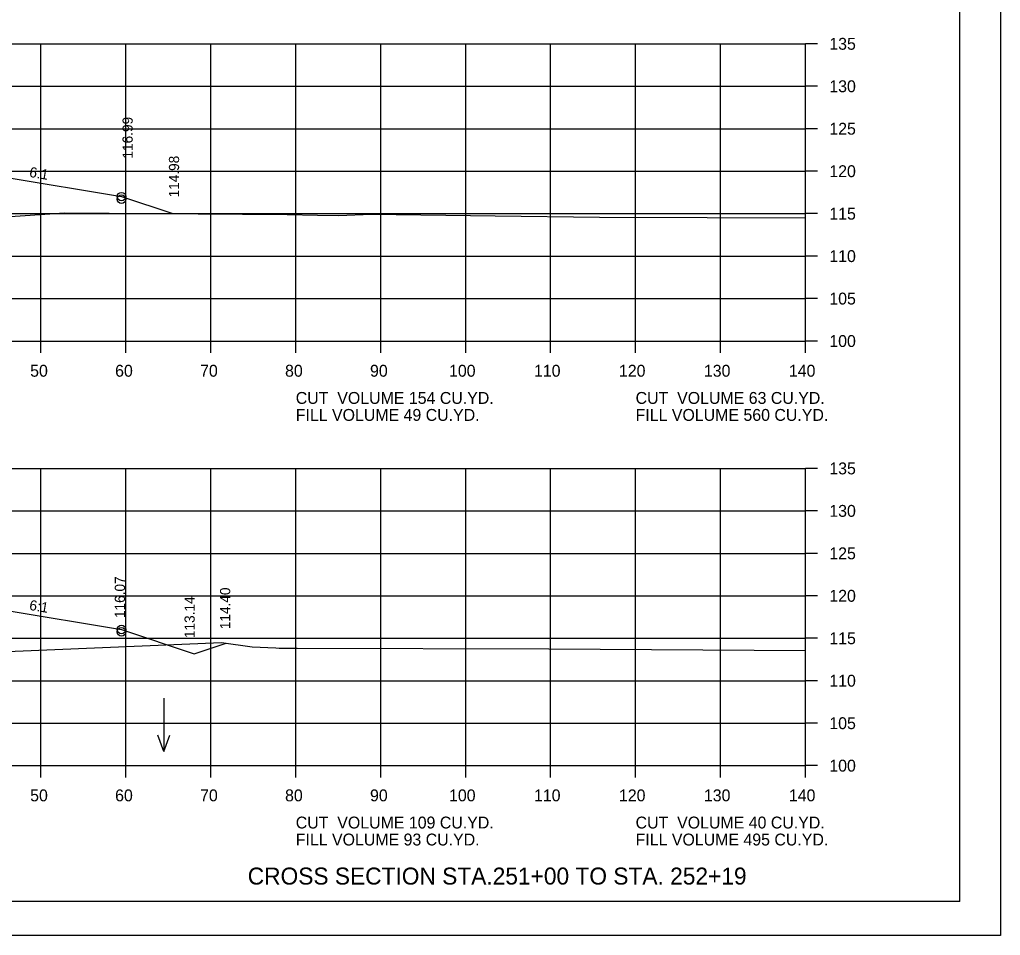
# Model space of a CAD drawing. Extents: x 1175611 to 1176402, y -433344 to -416213.
# Drawn here: x 1175828.5 to 1175943.9, y -421183.3 to -421075.4 of the extents above; entities that cross this region are included whole.
import ezdxf

# ---------------------------------------------------------------- set-up
doc = ezdxf.new("R2010")
doc.units = 0
for name, color, linetype in [('Default', 7, 'Continuous'), ('R_Axis', 7, 'Continuous'), ('R_Axis Annot', 7, 'Continuous'), ('R_Border', 7, 'Continuous'), ('R_Draft', 7, 'Continuous'), ('R_Exist Surface', 7, 'Continuous'), ('R_Fin Surface', 7, 'Continuous'), ('R_Grid', 7, 'Continuous'), ('R_No Plot', 7, 'Continuous'), ('R_Water Annot', 7, 'Continuous'), ('R_Xsect Elev', 7, 'Continuous'), ('R_Xsect Slope', 7, 'Continuous')]:
    doc.layers.add(name, color=color, linetype=linetype)

msp = doc.modelspace()

# ---------------------------------------------------------------- linework, layer by layer
at = {"layer": 'R_Axis'}
for p, q in [((1175920.97, -421113.28), (1175920.97, -421078.28)), ((1175922.37, -421078.28), (1175920.97, -421078.28)), ((1175922.37, -421083.28), (1175920.97, -421083.28)), ((1175922.37, -421088.28), (1175920.97, -421088.28)), ((1175922.37, -421093.28), (1175920.97, -421093.28)), ((1175922.37, -421098.28), (1175920.97, -421098.28)), ((1175922.37, -421103.28), (1175920.97, -421103.28)), ((1175922.37, -421108.28), (1175920.97, -421108.28)), ((1175640.97, -421113.28), (1175920.97, -421113.28)), ((1175830.97, -421114.68), (1175830.97, -421113.28)), ((1175840.97, -421114.68), (1175840.97, -421113.28)), ((1175850.97, -421114.68), (1175850.97, -421113.28)), ((1175860.97, -421114.68), (1175860.97, -421113.28)), ((1175870.97, -421114.68), (1175870.97, -421113.28)), ((1175880.97, -421114.68), (1175880.97, -421113.28)), ((1175890.97, -421114.68), (1175890.97, -421113.28)), ((1175900.97, -421114.68), (1175900.97, -421113.28)), ((1175910.97, -421114.68), (1175910.97, -421113.28)), ((1175920.97, -421114.68), (1175920.97, -421113.28)), ((1175922.37, -421113.28), (1175920.97, -421113.28)), ((1175920.97, -421163.28), (1175920.97, -421128.28)), ((1175922.37, -421128.28), (1175920.97, -421128.28)), ((1175922.37, -421133.28), (1175920.97, -421133.28)), ((1175922.37, -421138.28), (1175920.97, -421138.28)), ((1175922.37, -421143.28), (1175920.97, -421143.28)), ((1175922.37, -421148.28), (1175920.97, -421148.28)), ((1175922.37, -421153.28), (1175920.97, -421153.28)), ((1175922.37, -421158.28), (1175920.97, -421158.28)), ((1175640.97, -421163.28), (1175920.97, -421163.28)), ((1175830.97, -421164.68), (1175830.97, -421163.28)), ((1175840.97, -421164.68), (1175840.97, -421163.28)), ((1175850.97, -421164.68), (1175850.97, -421163.28)), ((1175860.97, -421164.68), (1175860.97, -421163.28)), ((1175870.97, -421164.68), (1175870.97, -421163.28)), ((1175880.97, -421164.68), (1175880.97, -421163.28)), ((1175890.97, -421164.68), (1175890.97, -421163.28)), ((1175900.97, -421164.68), (1175900.97, -421163.28)), ((1175910.97, -421164.68), (1175910.97, -421163.28)), ((1175920.97, -421164.68), (1175920.97, -421163.28)), ((1175922.37, -421163.28), (1175920.97, -421163.28))]:
    msp.add_line(p, q, dxfattribs=at)
at = {"layer": 'R_Border'}
for q in [(1175939.15, -420973.82), (1175622.97, -421179.28)]:
    msp.add_line((1175939.15, -421179.28), q, dxfattribs=at)
at = {"layer": 'R_Exist Surface'}
for points in [[(1175823.27, -421098.89), (1175833.76, -421098.19), (1175859.95, -421098.36), (1175863.53, -421098.46), (1175866.01, -421098.48), (1175869.9, -421098.34), (1175884.44, -421098.52), (1175896.73, -421098.7), (1175909.4, -421098.72), (1175920.97, -421098.77)], [(1175823.23, -421150), (1175852.22, -421148.78), (1175855.84, -421149.27), (1175858.64, -421149.41), (1175859.02, -421149.46), (1175861.12, -421149.46), (1175890.77, -421149.54), (1175920.97, -421149.73)]]:
    msp.add_lwpolyline(points, dxfattribs=at)
at = {"layer": 'R_Fin Surface'}
for points in [[(1175713.53, -421093.63), (1175721.47, -421096.27), (1175735.2, -421093.98), (1175743.47, -421092.6), (1175749.47, -421092.36), (1175751.47, -421092.32), (1175780.97, -421091.73), (1175810.47, -421092.32), (1175812.47, -421092.36), (1175818.47, -421092.6), (1175826.75, -421093.98), (1175840.47, -421096.27), (1175846.51, -421098.28)], [(1175715.15, -421145.14), (1175721.47, -421147.25), (1175735.2, -421144.97), (1175743.47, -421143.59), (1175749.47, -421143.35), (1175751.47, -421143.31), (1175780.97, -421142.72), (1175810.47, -421143.31), (1175812.47, -421143.35), (1175818.47, -421143.59), (1175826.75, -421144.97), (1175840.47, -421147.25), (1175849.03, -421150.11), (1175852.79, -421148.85)]]:
    msp.add_lwpolyline(points, dxfattribs=at)
at = {"layer": 'R_Grid'}
for p, q in [((1175640.97, -421078.28), (1175920.97, -421078.28)), ((1175640.97, -421078.28), (1175920.97, -421078.28)), ((1175830.97, -421113.28), (1175830.97, -421078.28)), ((1175830.97, -421113.28), (1175830.97, -421078.28)), ((1175840.97, -421113.28), (1175840.97, -421078.28)), ((1175840.97, -421113.28), (1175840.97, -421078.28)), ((1175850.97, -421113.28), (1175850.97, -421078.28)), ((1175850.97, -421113.28), (1175850.97, -421078.28)), ((1175860.97, -421113.28), (1175860.97, -421078.28)), ((1175860.97, -421113.28), (1175860.97, -421078.28)), ((1175870.97, -421113.28), (1175870.97, -421078.28)), ((1175870.97, -421113.28), (1175870.97, -421078.28)), ((1175880.97, -421113.28), (1175880.97, -421078.28)), ((1175880.97, -421113.28), (1175880.97, -421078.28)), ((1175890.97, -421113.28), (1175890.97, -421078.28)), ((1175890.97, -421113.28), (1175890.97, -421078.28)), ((1175900.97, -421113.28), (1175900.97, -421078.28)), ((1175900.97, -421113.28), (1175900.97, -421078.28)), ((1175910.97, -421113.28), (1175910.97, -421078.28)), ((1175910.97, -421113.28), (1175910.97, -421078.28)), ((1175920.97, -421113.28), (1175920.97, -421078.28)), ((1175920.97, -421113.28), (1175920.97, -421078.28)), ((1175640.97, -421083.28), (1175920.97, -421083.28)), ((1175640.97, -421083.28), (1175920.97, -421083.28)), ((1175640.97, -421088.28), (1175920.97, -421088.28)), ((1175640.97, -421088.28), (1175920.97, -421088.28)), ((1175640.97, -421093.28), (1175920.97, -421093.28)), ((1175640.97, -421093.28), (1175920.97, -421093.28)), ((1175640.97, -421098.28), (1175920.97, -421098.28)), ((1175640.97, -421098.28), (1175920.97, -421098.28)), ((1175640.97, -421103.28), (1175920.97, -421103.28)), ((1175640.97, -421103.28), (1175920.97, -421103.28)), ((1175640.97, -421108.28), (1175920.97, -421108.28)), ((1175640.97, -421108.28), (1175920.97, -421108.28)), ((1175640.97, -421113.28), (1175920.97, -421113.28)), ((1175640.97, -421113.28), (1175920.97, -421113.28)), ((1175640.97, -421128.28), (1175920.97, -421128.28)), ((1175640.97, -421128.28), (1175920.97, -421128.28)), ((1175830.97, -421163.28), (1175830.97, -421128.28)), ((1175830.97, -421163.28), (1175830.97, -421128.28)), ((1175840.97, -421163.28), (1175840.97, -421128.28)), ((1175840.97, -421163.28), (1175840.97, -421128.28)), ((1175850.97, -421163.28), (1175850.97, -421128.28)), ((1175850.97, -421163.28), (1175850.97, -421128.28)), ((1175860.97, -421163.28), (1175860.97, -421128.28)), ((1175860.97, -421163.28), (1175860.97, -421128.28)), ((1175870.97, -421163.28), (1175870.97, -421128.28)), ((1175870.97, -421163.28), (1175870.97, -421128.28)), ((1175880.97, -421163.28), (1175880.97, -421128.28)), ((1175880.97, -421163.28), (1175880.97, -421128.28)), ((1175890.97, -421163.28), (1175890.97, -421128.28)), ((1175890.97, -421163.28), (1175890.97, -421128.28)), ((1175900.97, -421163.28), (1175900.97, -421128.28)), ((1175900.97, -421163.28), (1175900.97, -421128.28)), ((1175910.97, -421163.28), (1175910.97, -421128.28)), ((1175910.97, -421163.28), (1175910.97, -421128.28)), ((1175920.97, -421163.28), (1175920.97, -421128.28)), ((1175920.97, -421163.28), (1175920.97, -421128.28)), ((1175640.97, -421133.28), (1175920.97, -421133.28)), ((1175640.97, -421133.28), (1175920.97, -421133.28)), ((1175640.97, -421138.28), (1175920.97, -421138.28)), ((1175640.97, -421138.28), (1175920.97, -421138.28)), ((1175640.97, -421143.28), (1175920.97, -421143.28)), ((1175640.97, -421143.28), (1175920.97, -421143.28)), ((1175640.97, -421148.28), (1175920.97, -421148.28)), ((1175640.97, -421148.28), (1175920.97, -421148.28)), ((1175640.97, -421153.28), (1175920.97, -421153.28)), ((1175640.97, -421153.28), (1175920.97, -421153.28)), ((1175640.97, -421158.28), (1175920.97, -421158.28)), ((1175640.97, -421158.28), (1175920.97, -421158.28)), ((1175640.97, -421163.28), (1175920.97, -421163.28)), ((1175640.97, -421163.28), (1175920.97, -421163.28))]:
    msp.add_line(p, q, dxfattribs=at)
at = {"layer": 'R_No Plot'}
msp.add_line((1175610.57, -421183.26), (1175943.91, -421183.26), dxfattribs=at)
msp.add_lwpolyline([(1175610.57, -420969.93), (1175943.91, -420969.93), (1175943.91, -421183.27), (1175610.57, -421183.27)], close=True, dxfattribs=at)
for centre in [(1175840.47, -421096.27), (1175840.47, -421096.57), (1175840.47, -421147.25), (1175840.47, -421147.52)]:
    msp.add_circle(centre, 0.5, dxfattribs=at)
at = {"layer": 'R_Water Annot'}
for p, q in [((1175845.44, -421155.32), (1175845.44, -421161.61)), ((1175845.44, -421161.61), (1175844.74, -421159.68)), ((1175845.44, -421161.61), (1175846.14, -421159.68))]:
    msp.add_line(p, q, dxfattribs=at)

# ---------------------------------------------------------------- texts
at = {"layer": 'Default'}
for s, p in [('CUT  VOLUME 154 CU.YD.', (1175860.97, -421120.68)), ('CUT  VOLUME 63 CU.YD.', (1175900.97, -421120.68)), ('FILL VOLUME 49 CU.YD.', (1175860.97, -421122.68)), ('FILL VOLUME 560 CU.YD.', (1175900.97, -421122.68)), ('CUT  VOLUME 109 CU.YD.', (1175860.97, -421170.68)), ('CUT  VOLUME 40 CU.YD.', (1175900.97, -421170.68)), ('FILL VOLUME 93 CU.YD.', (1175860.97, -421172.68)), ('FILL VOLUME 495 CU.YD.', (1175900.97, -421172.68))]:
    msp.add_text(s, height=1.4, dxfattribs=at).set_placement(p)
at = {"layer": 'R_Axis Annot'}
for s, p in [('135', (1175923.77, -421078.98)), ('130', (1175923.77, -421083.98)), ('125', (1175923.77, -421088.98)), ('120', (1175923.77, -421093.98)), ('115', (1175923.77, -421098.98)), ('110', (1175923.77, -421103.98)), ('105', (1175923.77, -421108.98)), ('100', (1175923.77, -421113.98)), ('50', (1175829.71, -421117.48)), ('60', (1175839.71, -421117.48)), ('70', (1175849.71, -421117.48)), ('80', (1175859.71, -421117.48)), ('90', (1175869.71, -421117.48)), ('100', (1175879.01, -421117.48)), ('110', (1175889.01, -421117.48)), ('120', (1175899.01, -421117.48)), ('130', (1175909.01, -421117.48)), ('140', (1175919.01, -421117.48)), ('135', (1175923.77, -421128.98)), ('130', (1175923.77, -421133.98)), ('125', (1175923.77, -421138.98)), ('120', (1175923.77, -421143.98)), ('115', (1175923.77, -421148.98)), ('110', (1175923.77, -421153.98)), ('105', (1175923.77, -421158.98)), ('100', (1175923.77, -421163.98)), ('50', (1175829.71, -421167.48)), ('60', (1175839.71, -421167.48)), ('70', (1175849.71, -421167.48)), ('80', (1175859.71, -421167.48)), ('90', (1175869.71, -421167.48)), ('100', (1175879.01, -421167.48)), ('110', (1175889.01, -421167.48)), ('120', (1175899.01, -421167.48)), ('130', (1175909.01, -421167.48)), ('140', (1175919.01, -421167.48))]:
    msp.add_text(s, height=1.4, dxfattribs=at).set_placement(p)
at = {"layer": 'R_Draft'}
msp.add_text('CROSS SECTION STA.251+00 TO STA. 252+19', height=2, dxfattribs=at).set_placement((1175855.32, -421177.28))
at = {"layer": 'R_Xsect Elev'}
for s, p in [('116.99', (1175841.78, -421091.79)), ('114.98', (1175847.24, -421096.37)), ('116.07', (1175840.87, -421145.9)), ('114.40', (1175853.26, -421147.21)), ('113.14', (1175849.08, -421148.26))]:
    msp.add_text(s, height=1.2, rotation=90, dxfattribs=at).set_placement(p)
at = {"layer": 'R_Xsect Slope'}
for p in [(1175829.55, -421093.94), (1175829.55, -421144.93)]:
    msp.add_text('6:1', height=1.2, rotation=350.5377, dxfattribs=at).set_placement(p)

doc.saveas('drawing.dxf')
